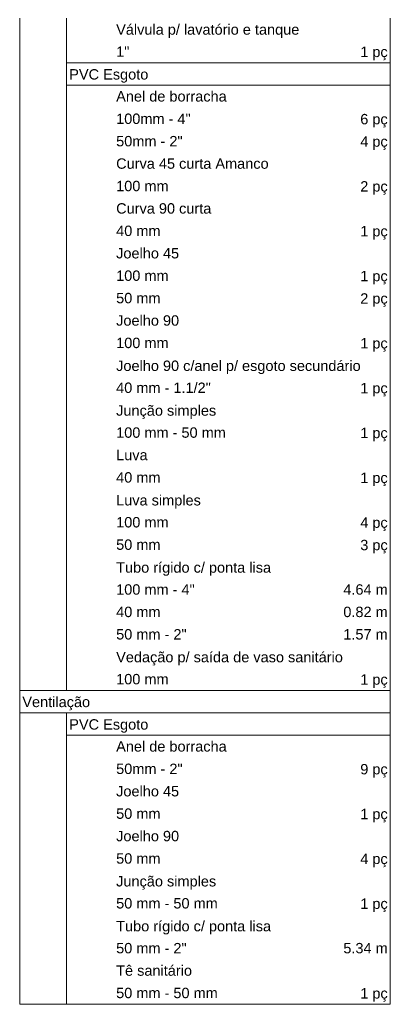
# Model space of a CAD drawing. Header units: millimetres. Extents: x 321 to 585, y -277 to 9.
# Tile 386 of 656: x 541.37 to 548.51, y -254.14 to -235.17. Entities that reach past the tile are written whole.
import ezdxf

# ---------------------------------------------------------------- set-up
doc = ezdxf.new("R2010")
doc.units = ezdxf.units.MM
doc.header["$MEASUREMENT"] = 0
doc.linetypes.add('NULL', pattern=[0])
doc.layers.add('DI-Tabelas', color=7, linetype='Continuous', lineweight=13)
doc.styles.add('Arial', font='arial.ttf')

msp = doc.modelspace()

# ---------------------------------------------------------------- linework, layer by layer
at = {"layer": 'DI-Tabelas'}
for p, q in [((541.374, -235.569), (541.374, -235.137)), ((542.277, -235.137), (542.277, -235.569)), ((548.507, -235.137), (548.507, -235.569)), ((541.374, -236.001), (541.374, -235.569)), ((542.277, -235.569), (542.277, -236.001)), ((548.507, -235.569), (548.507, -236.001)), ((541.374, -236.433), (541.374, -236.001)), ((543.18, -236.001), (542.277, -236.001)), ((542.277, -236.001), (542.277, -236.433)), ((546.168, -236.001), (543.18, -236.001)), ((548.507, -236.001), (546.168, -236.001)), ((548.507, -236.001), (548.507, -236.433)), ((541.374, -236.865), (541.374, -236.433)), ((548.507, -236.433), (542.277, -236.433)), ((542.277, -236.433), (542.277, -236.865)), ((548.507, -236.433), (548.507, -236.865)), ((541.374, -237.297), (541.374, -236.865)), ((542.277, -236.865), (542.277, -237.297)), ((548.507, -236.865), (548.507, -237.297)), ((541.374, -237.729), (541.374, -237.297)), ((542.277, -237.297), (542.277, -237.729)), ((548.507, -237.297), (548.507, -237.729)), ((541.374, -238.161), (541.374, -237.729)), ((542.277, -237.729), (542.277, -238.161)), ((548.507, -237.729), (548.507, -238.161)), ((541.374, -238.593), (541.374, -238.161)), ((542.277, -238.161), (542.277, -238.593)), ((548.507, -238.161), (548.507, -238.593)), ((541.374, -239.025), (541.374, -238.593)), ((542.277, -238.593), (542.277, -239.025)), ((548.507, -238.593), (548.507, -239.025)), ((541.374, -239.457), (541.374, -239.025)), ((542.277, -239.025), (542.277, -239.457)), ((548.507, -239.025), (548.507, -239.457)), ((541.374, -239.889), (541.374, -239.457)), ((542.277, -239.457), (542.277, -239.889)), ((548.507, -239.457), (548.507, -239.889)), ((541.374, -240.321), (541.374, -239.889)), ((542.277, -239.889), (542.277, -240.321)), ((548.507, -239.889), (548.507, -240.321)), ((541.374, -240.753), (541.374, -240.321)), ((542.277, -240.321), (542.277, -240.753)), ((548.507, -240.321), (548.507, -240.753)), ((541.374, -241.185), (541.374, -240.753)), ((542.277, -240.753), (542.277, -241.185)), ((548.507, -240.753), (548.507, -241.185)), ((541.374, -241.617), (541.374, -241.185)), ((542.277, -241.185), (542.277, -241.617)), ((548.507, -241.185), (548.507, -241.617)), ((541.374, -242.049), (541.374, -241.617)), ((542.277, -241.617), (542.277, -242.049)), ((548.507, -241.617), (548.507, -242.049)), ((541.374, -242.481), (541.374, -242.049)), ((542.277, -242.049), (542.277, -242.481)), ((548.507, -242.049), (548.507, -242.481)), ((541.374, -242.913), (541.374, -242.481)), ((542.277, -242.481), (542.277, -242.913)), ((548.507, -242.481), (548.507, -242.913)), ((541.374, -243.345), (541.374, -242.913)), ((542.277, -242.913), (542.277, -243.345)), ((548.507, -242.913), (548.507, -243.345)), ((541.374, -243.777), (541.374, -243.345)), ((542.277, -243.345), (542.277, -243.777)), ((548.507, -243.345), (548.507, -243.777)), ((541.374, -244.209), (541.374, -243.777)), ((542.277, -243.777), (542.277, -244.209)), ((548.507, -243.777), (548.507, -244.209)), ((541.374, -244.641), (541.374, -244.209)), ((542.277, -244.209), (542.277, -244.641)), ((548.507, -244.209), (548.507, -244.641)), ((541.374, -245.073), (541.374, -244.641)), ((542.277, -244.641), (542.277, -245.073)), ((548.507, -244.641), (548.507, -245.073)), ((541.374, -245.505), (541.374, -245.073)), ((542.277, -245.073), (542.277, -245.505)), ((548.507, -245.073), (548.507, -245.505)), ((541.374, -245.937), (541.374, -245.505)), ((542.277, -245.505), (542.277, -245.937)), ((548.507, -245.505), (548.507, -245.937)), ((541.374, -246.369), (541.374, -245.937)), ((542.277, -245.937), (542.277, -246.369)), ((548.507, -245.937), (548.507, -246.369)), ((541.374, -246.801), (541.374, -246.369)), ((542.277, -246.369), (542.277, -246.801)), ((548.507, -246.369), (548.507, -246.801)), ((541.374, -247.233), (541.374, -246.801)), ((542.277, -246.801), (542.277, -247.233)), ((548.507, -246.801), (548.507, -247.233)), ((541.374, -247.665), (541.374, -247.233)), ((542.277, -247.233), (542.277, -247.665)), ((548.507, -247.233), (548.507, -247.665)), ((541.374, -248.097), (541.374, -247.665)), ((542.277, -247.665), (542.277, -248.097)), ((548.507, -247.665), (548.507, -248.097)), ((542.277, -248.097), (541.374, -248.097)), ((541.374, -248.529), (541.374, -248.097)), ((543.18, -248.097), (542.277, -248.097)), ((546.168, -248.097), (543.18, -248.097)), ((548.507, -248.097), (546.168, -248.097)), ((548.507, -248.097), (548.507, -248.529)), ((548.507, -248.529), (541.374, -248.529)), ((541.374, -248.961), (541.374, -248.529)), ((542.277, -248.529), (542.277, -248.961)), ((548.507, -248.529), (548.507, -248.961)), ((541.374, -249.393), (541.374, -248.961)), ((548.507, -248.961), (542.277, -248.961)), ((542.277, -248.961), (542.277, -249.393)), ((548.507, -248.961), (548.507, -249.393)), ((541.374, -249.825), (541.374, -249.393)), ((542.277, -249.393), (542.277, -249.825)), ((548.507, -249.393), (548.507, -249.825)), ((541.374, -250.257), (541.374, -249.825)), ((542.277, -249.825), (542.277, -250.257)), ((548.507, -249.825), (548.507, -250.257)), ((541.374, -250.689), (541.374, -250.257)), ((542.277, -250.257), (542.277, -250.689)), ((548.507, -250.257), (548.507, -250.689)), ((541.374, -251.121), (541.374, -250.689)), ((542.277, -250.689), (542.277, -251.121)), ((548.507, -250.689), (548.507, -251.121)), ((541.374, -251.553), (541.374, -251.121)), ((542.277, -251.121), (542.277, -251.553)), ((548.507, -251.121), (548.507, -251.553)), ((541.374, -251.985), (541.374, -251.553)), ((542.277, -251.553), (542.277, -251.985)), ((548.507, -251.553), (548.507, -251.985)), ((541.374, -252.417), (541.374, -251.985)), ((542.277, -251.985), (542.277, -252.417)), ((548.507, -251.985), (548.507, -252.417)), ((541.374, -252.849), (541.374, -252.417)), ((542.277, -252.417), (542.277, -252.849)), ((548.507, -252.417), (548.507, -252.849)), ((541.374, -253.281), (541.374, -252.849)), ((542.277, -252.849), (542.277, -253.281)), ((548.507, -252.849), (548.507, -253.281)), ((541.374, -253.713), (541.374, -253.281)), ((542.277, -253.281), (542.277, -253.713)), ((548.507, -253.281), (548.507, -253.713)), ((541.374, -254.145), (541.374, -253.713)), ((542.277, -253.713), (542.277, -254.145)), ((548.507, -253.713), (548.507, -254.145)), ((542.277, -254.145), (541.374, -254.145)), ((543.18, -254.145), (542.277, -254.145)), ((546.168, -254.145), (543.18, -254.145)), ((548.507, -254.145), (546.168, -254.145))]:
    msp.add_line(p, q, dxfattribs=at)

# ---------------------------------------------------------------- texts
at = {"layer": 'DI-Tabelas', "linetype": 'NULL', "char_height": 0.2, "line_spacing_factor": 0.6, "style": 'Arial'}
for s, insert, width, attachment_point in [('Válvula p/ lavatório e tanque', (543.23, -235.519), 7.05, 7), ('1"', (543.23, -235.885), 0.50915, 7), ('1 pç', (548.457, -235.951), 1.0561, 9), ('PVC Esgoto', (542.327, -236.383), 3.04421, 7), ('Anel de borracha', (543.23, -236.749), 4.25488, 7), ('100mm - 4"', (543.23, -237.181), 2.8686, 7), ('6 pç', (548.457, -237.247), 1.0561, 9), ('50mm - 2"', (543.23, -237.613), 2.55793, 7), ('4 pç', (548.457, -237.679), 1.0561, 9), ('Curva 45 curta Amanco', (543.23, -238.045), 5.86951, 7), ('100 mm', (543.23, -238.477), 2.01829, 7), ('2 pç', (548.457, -238.543), 1.0561, 9), ('Curva 90 curta', (543.23, -238.909), 3.66433, 7), ('40 mm', (543.23, -239.341), 1.70762, 7), ('1 pç', (548.457, -239.407), 1.0561, 9), ('Joelho 45', (543.23, -239.773), 2.42287, 7), ('100 mm', (543.23, -240.205), 2.01829, 7), ('1 pç', (548.457, -240.271), 1.0561, 9), ('50 mm', (543.23, -240.637), 1.70762, 7), ('2 pç', (548.457, -240.703), 1.0561, 9), ('Joelho 90', (543.23, -241.069), 2.42287, 7), ('100 mm', (543.23, -241.501), 2.01829, 7), ('1 pç', (548.457, -241.567), 1.0561, 9), ('Joelho 90 c/anel p/ esgoto secundário', (543.23, -241.999), 9.41098, 7), ('40 mm - 1.1/2"', (543.23, -242.365), 3.64482, 7), ('1 pç', (548.457, -242.431), 1.0561, 9), ('Junção simples', (543.23, -242.863), 3.85122, 7), ('100 mm - 50 mm', (543.23, -243.229), 4.22226, 7), ('1 pç', (548.457, -243.295), 1.0561, 9), ('Luva', (543.23, -243.661), 1.21159, 7), ('40 mm', (543.23, -244.093), 1.70762, 7), ('1 pç', (548.457, -244.159), 1.0561, 9), ('Luva simples', (543.23, -244.591), 3.26098, 7), ('100 mm', (543.23, -244.957), 2.01829, 7), ('4 pç', (548.457, -245.023), 1.0561, 9), ('50 mm', (543.23, -245.389), 1.70762, 7), ('3 pç', (548.457, -245.455), 1.0561, 9), ('Tubo rígido c/ ponta lisa', (543.23, -245.887), 5.9625, 7), ('100 mm - 4"', (543.23, -246.253), 3.02378, 7), ('4.64 m', (548.457, -246.253), 1.70793, 9), ('40 mm', (543.23, -246.685), 1.70762, 7), ('0.82 m', (548.457, -246.685), 1.70793, 9), ('50 mm - 2"', (543.23, -247.117), 2.71311, 7), ('1.57 m', (548.457, -247.117), 1.70793, 9), ('Vedação p/ saída de vaso sanitário', (543.23, -247.615), 8.72774, 7), ('100 mm', (543.23, -247.981), 2.01829, 7), ('1 pç', (548.457, -248.047), 1.0561, 9), ('Ventilação', (541.424, -248.479), 2.60915, 7), ('PVC Esgoto', (542.327, -248.911), 3.04421, 7), ('Anel de borracha', (543.23, -249.277), 4.25488, 7), ('50mm - 2"', (543.23, -249.709), 2.55793, 7), ('9 pç', (548.457, -249.775), 1.0561, 9), ('Joelho 45', (543.23, -250.141), 2.42287, 7), ('50 mm', (543.23, -250.573), 1.70762, 7), ('1 pç', (548.457, -250.639), 1.0561, 9), ('Joelho 90', (543.23, -251.005), 2.42287, 7), ('50 mm', (543.23, -251.437), 1.70762, 7), ('4 pç', (548.457, -251.503), 1.0561, 9), ('Junção simples', (543.23, -251.935), 3.85122, 7), ('50 mm - 50 mm', (543.23, -252.301), 3.91159, 7), ('1 pç', (548.457, -252.367), 1.0561, 9), ('Tubo rígido c/ ponta lisa', (543.23, -252.799), 5.9625, 7), ('50 mm - 2"', (543.23, -253.165), 2.71311, 7), ('5.34 m', (548.457, -253.165), 1.70793, 9), ('Tê sanitário', (543.23, -253.597), 2.9189, 7), ('50 mm - 50 mm', (543.23, -254.029), 3.91159, 7), ('1 pç', (548.457, -254.095), 1.0561, 9)]:
    msp.add_mtext(s, dxfattribs=dict(at, insert=insert, width=width, attachment_point=attachment_point))

doc.saveas('drawing.dxf')
